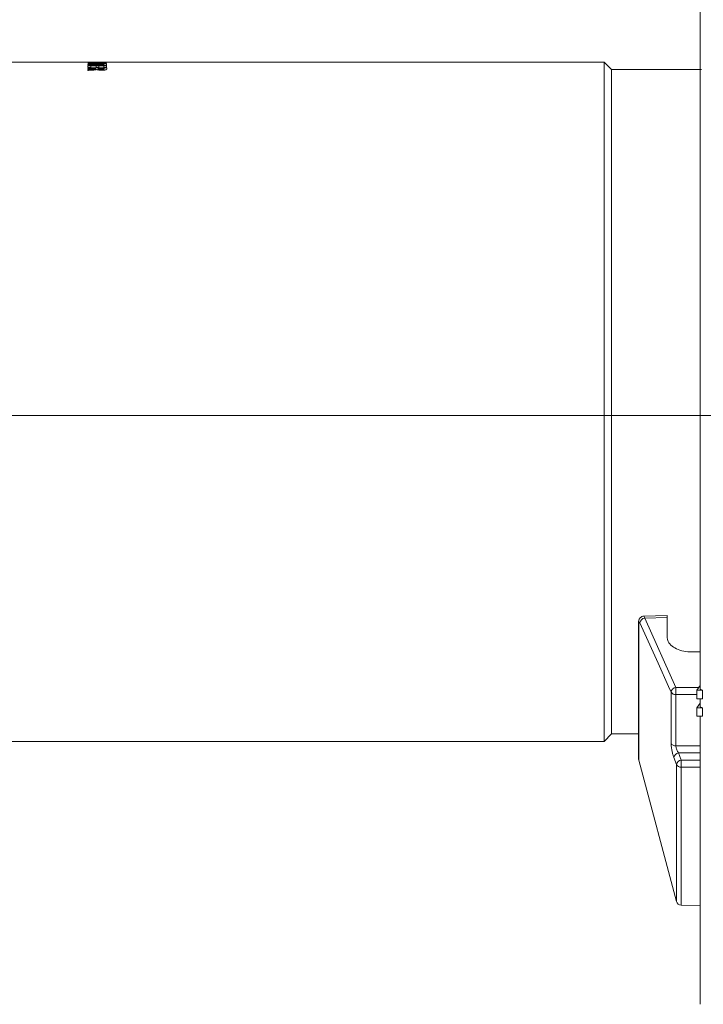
# Model space of a CAD drawing. Header units: millimetres. Extents: x 0 to 1118, y 0 to 864.
# Tile 430 of 512: x 732 to 766, y 390 to 439. Entities that reach past the tile are written whole.
import ezdxf

# ---------------------------------------------------------------- set-up
doc = ezdxf.new("R2010")
doc.units = ezdxf.units.MM
doc.styles.add('SLDTEXTSTYLE0', font='TXT', dxfattribs={"width": 0.605})
doc.dimstyles.new('SLDDIMSTYLE8', dxfattribs={"dimtxt": 3.175, "dimasz": 3.302, "dimexe": 0, "dimexo": 0.0625, "dimgap": 0.79375, "dimtad": 0, "dimtih": 1, "dimtoh": 1, "dimlfac": 4, "dimrnd": 1e-09, "dimzin": 12, "dimdsep": 46, "dimtxsty": 'SLDTEXTSTYLE0', "dimsah": 1, "dimcen": 0.09, "dimadec": 0, "dimazin": 3, "dimtfac": 1, "dimtofl": 0, "dimtmove": 0, "dimatfit": 3, "dimfxl": 1, "dimfrac": 2, "dimtolj": 1, "dimtzin": 12, "dimarcsym": 0})
doc.dimstyles.new('SLDDIMSTYLE9', dxfattribs={"dimtxt": 3.175, "dimasz": 3.302, "dimexe": 0, "dimexo": 0.0625, "dimgap": 0.79375, "dimtad": 0, "dimlfac": 4, "dimrnd": 1e-09, "dimzin": 12, "dimdsep": 46, "dimtxsty": 'SLDTEXTSTYLE0', "dimsah": 1, "dimcen": 0.09, "dimadec": 0, "dimazin": 3, "dimtfac": 1, "dimtofl": 0, "dimtmove": 0, "dimatfit": 3, "dimfxl": 1, "dimfrac": 2, "dimtolj": 1, "dimtzin": 12, "dimarcsym": 0})

# ---------------------------------------------------------------- blocks, each defined once
blk = doc.blocks.new('_D_18')
at = {"color": 7, "linetype": 'Continuous', "lineweight": 0}
for p, q in [((870.233, 419.658), (698.437, 419.658)), ((700.037, 419.658), (700.037, 403.595)), ((700.037, 382.658), (700.037, 398.722)), ((791.922, 382.658), (698.437, 382.658))]:
    blk.add_line(p, q, dxfattribs=at)
for points in [[(700.037, 419.658), (699.529, 416.356), (700.545, 416.356)], [(700.037, 382.658), (700.545, 385.96), (699.529, 385.96)]]:
    blk.add_solid(points, dxfattribs=at)
at = {"color": 7, "linetype": 'Continuous', "lineweight": 0, "insert": (698.463, 402.815), "char_height": 3.175, "attachment_point": 1, "style": 'SLDTEXTSTYLE0'}
blk.add_mtext('D', dxfattribs=at)
blk = doc.blocks.new('_D_19')
at = {"color": 7, "linetype": 'Continuous', "lineweight": 0}
for p, q in [((716.762, 401.364), (716.762, 352.295)), ((796.035, 372.505), (796.035, 352.295)), ((716.762, 353.895), (754.097, 353.895)), ((796.035, 353.895), (757.007, 353.895))]:
    blk.add_line(p, q, dxfattribs=at)
for points in [[(716.762, 353.895), (720.064, 353.387), (720.064, 354.403)], [(796.035, 353.895), (792.733, 354.403), (792.733, 353.387)]]:
    blk.add_solid(points, dxfattribs=at)
at = {"color": 7, "linetype": 'Continuous', "lineweight": 0, "insert": (754.097, 355.552), "char_height": 3.175, "attachment_point": 1, "style": 'SLDTEXTSTYLE0'}
blk.add_mtext('A', dxfattribs=at)

msp = doc.modelspace()

# ---------------------------------------------------------------- linework, layer by layer
at = {"color": 7, "linetype": 'Continuous', "lineweight": 15}
for p, q in [((737.1871, 437.2136), (730.3372, 437.2136)), ((738.4372, 437.2136), (737.1871, 437.2136)), ((761.3872, 437.2136), (738.4372, 437.2136)), ((761.7622, 436.8386), (761.3872, 437.2136)), ((761.3872, 403.4636), (761.3872, 437.2136)), ((766.2246, 436.8386), (761.7622, 436.8386)), ((761.7622, 403.8386), (761.7622, 436.8386)), ((764.525, 409.7193), (763.3691, 409.6915)), ((764.525, 408.6436), (764.525, 409.6187)), ((763.0993, 409.3455), (763.0993, 402.5942)), ((766.1598, 406.2453), (765.9904, 406.0125)), ((766.2814, 406.0125), (765.9904, 406.0125)), ((765.9904, 406.0125), (765.9904, 405.5753)), ((766.1598, 406.0625), (766.2814, 406.0125)), ((766.2814, 406.0125), (766.2803, 405.5753)), ((766.2803, 405.5753), (765.9904, 405.5753)), ((766.1598, 405.5753), (766.1598, 405.1923)), ((766.1598, 405.3751), (765.9904, 405.1423)), ((766.2792, 405.1423), (765.9904, 405.1423)), ((765.9904, 405.1423), (765.9904, 404.7135)), ((766.1598, 405.1923), (766.2792, 405.1423)), ((766.2792, 405.1423), (766.2781, 404.7135)), ((766.2781, 404.7135), (765.9904, 404.7135)), ((761.3872, 403.4636), (761.7622, 403.8386)), ((761.7622, 403.8386), (763.0993, 403.8386)), ((730.3372, 403.4636), (761.3872, 403.4636)), ((763.1078, 402.5295), (764.9859, 395.5206)), ((765.223, 395.3353), (766.1598, 395.319))]:
    msp.add_line(p, q, dxfattribs=at)
at = {"color": 9, "linetype": 'Continuous', "lineweight": 0}
for p, q in [((735.763, 437.2136), (736.689, 437.2136)), ((735.763, 437.2045), (735.763, 437.2136)), ((735.9011, 437.2045), (735.763, 437.2045)), ((735.763, 437.1985), (736.689, 437.1985)), ((735.763, 437.1915), (735.763, 437.1985)), ((736.0941, 437.1915), (735.763, 437.1915)), ((735.763, 437.1524), (735.763, 437.1659)), ((736.6878, 437.1524), (735.763, 437.1524)), ((735.763, 437.1153), (736.5508, 437.1153)), ((735.763, 437.0967), (735.763, 437.1153)), ((736.5508, 437.0967), (735.763, 437.0967)), ((735.763, 437.047), (736.689, 437.047)), ((735.763, 436.9592), (735.763, 437.047)), ((735.9011, 436.9592), (735.763, 436.9592)), ((735.763, 436.9307), (736.6828, 436.9307)), ((735.763, 436.8995), (735.763, 436.9307)), ((736.1452, 436.8995), (735.763, 436.8995)), ((735.763, 436.7985), (735.763, 436.8362)), ((735.9011, 437.2128), (735.9011, 437.2045)), ((736.1701, 437.2128), (735.9011, 437.2128)), ((735.9011, 437.023), (735.9011, 436.9592)), ((736.1701, 437.023), (735.9011, 437.023)), ((735.9774, 437.1637), (735.9774, 437.1634)), ((736.1452, 436.8829), (736.1452, 436.8995)), ((736.1701, 437.2058), (736.1701, 437.2128)), ((736.3073, 437.2058), (736.1701, 437.2058)), ((736.1701, 436.9664), (736.1701, 437.023)), ((736.3073, 436.9664), (736.1701, 436.9664)), ((736.2055, 436.842), (736.2015, 436.842)), ((736.5678, 436.8995), (736.2687, 436.8995)), ((736.5508, 437.2128), (736.3073, 437.2128)), ((736.3073, 437.2128), (736.3073, 437.2058)), ((736.5508, 437.023), (736.3073, 437.023)), ((736.3073, 437.023), (736.3073, 436.9664)), ((736.365, 437.1646), (736.6878, 437.1646)), ((736.5508, 437.2051), (736.5508, 437.2128)), ((736.689, 437.2051), (736.5508, 437.2051)), ((736.5508, 437.1417), (736.689, 437.1417)), ((736.5508, 437.1153), (736.5508, 437.1417)), ((736.5508, 437.0631), (736.5508, 437.0967)), ((736.689, 437.0631), (736.5508, 437.0631)), ((736.5508, 436.9628), (736.5508, 437.023)), ((736.689, 436.9628), (736.5508, 436.9628)), ((736.6878, 437.1646), (736.6878, 437.1524)), ((736.689, 437.2136), (736.689, 437.2051)), ((736.689, 437.1985), (736.689, 437.1895)), ((736.689, 437.1417), (736.689, 437.0631)), ((736.689, 437.047), (736.689, 436.9628)), ((737.1871, 437.2136), (737.1871, 437.2118)), ((737.1871, 437.2118), (738.4372, 437.2118)), ((738.4372, 437.2118), (738.4372, 437.2136)), ((764.525, 409.6187), (763.4106, 409.5917)), ((763.4106, 409.5917), (764.955, 406.1467)), ((763.1078, 409.3054), (763.1078, 402.5295)), ((764.955, 406.1467), (766.0909, 406.1506)), ((764.7179, 403.3782), (764.7179, 405.9077)), ((765.9904, 405.7992), (764.955, 405.7955)), ((764.955, 405.7955), (764.955, 403.2463)), ((764.9859, 402.3159), (764.8519, 402.6757)), ((766.1598, 402.8952), (765.089, 402.8955)), ((765.223, 402.5357), (766.1598, 402.5352)), ((764.9859, 395.5206), (764.9859, 402.3159)), ((766.1598, 402.1809), (765.223, 402.1814)), ((765.223, 402.1814), (765.223, 395.3353))]:
    msp.add_line(p, q, dxfattribs=at)
at = {"color": 9, "linetype": 'Continuous', "lineweight": 0, "flags": 128}
for points in [[(763.0993, 409.3429), (763.0995, 409.3401), (763.1078, 409.3054)], [(764.7179, 405.9077), (764.5885, 406.1964), (764.0709, 407.3508), (763.1734, 409.3526)], [(764.955, 403.2463), (765.4549, 403.2461), (766.1598, 403.2458)], [(765.089, 402.8955), (765.1381, 402.7636), (765.223, 402.5357)]]:
    msp.add_lwpolyline(points, dxfattribs=at)
at = {"color": 9, "linetype": 'Continuous', "lineweight": 0}
for centre, radius, start, end in [((763.4425, 409.3229), 0.2707, 96.7709, 173.70174), ((764.987, 405.8778), 0.2707, 96.77904, 173.65454), ((773.1432, 405.9711), 8.1901, 178.77159, 181.22841), ((764.9319, 406.0531), 0.2587, 214.20002, 275.13667), ((764.938, 403.4947), 0.249, 207.88948, 273.93201), ((765.1186, 402.6257), 0.2714, 96.26585, 169.39223), ((765.2526, 402.2659), 0.2714, 96.26781, 169.38605), ((773.5702, 402.3585), 8.3491, 178.78416, 181.21584), ((765.2068, 402.4291), 0.2482, 207.12372, 273.73941)]:
    msp.add_arc(centre, radius, start, end, dxfattribs=at)
at = {"color": 7, "linetype": 'Continuous', "lineweight": 15}
for centre, start, end in [((763.3493, 402.5942), 180, 195), ((765.2274, 395.5853), 195, 269)]:
    msp.add_arc(centre, 0.25, start, end, dxfattribs=at)
at = {"color": 9, "linetype": 'Continuous', "lineweight": 0}
for centre, major_axis, ratio, start_param, end_param in [((737.8965, 420.3386), (28.3993, 0), 0.5942053, 1.6316621, 1.6459928), ((736.2624, 420.3386), (0, 16.875), 0.0019237, 6.0839682, 6.0899304), ((738.1981, 420.3386), (28.243, 0), 0.5974929, 1.6242544, 1.638418), ((736.2279, 420.3386), (0, 16.875), 0.3027256, 6.2321617, 6.2323952)]:
    msp.add_ellipse(centre, major_axis=major_axis, ratio=ratio, start_param=start_param, end_param=end_param, dxfattribs=at)
at = {"color": 7, "linetype": 'Continuous', "lineweight": 15}
msp.add_ellipse((1551.7489, 431.4036), major_axis=(1586.9469, 22.1336), ratio=0.0090891, start_param=4.1941038, end_param=4.19439, dxfattribs=at)
for points, knots in [([(766.1598, 450.4073), (766.1598, 450.3726), (766.1598, 450.3032), (766.1598, 449.8492), (766.1598, 449.1434), (766.1598, 448.1601), (766.1598, 446.9085), (766.1598, 445.3925), (766.1598, 443.6359), (766.1598, 441.6556), (766.1598, 439.4707), (766.1598, 437.1022), (766.1598, 434.5729), (766.1598, 431.9073), (766.1598, 429.1309), (766.1598, 426.2704), (766.1598, 423.3536), (766.1598, 420.4083), (766.1598, 417.4632), (766.1598, 414.5457), (766.1598, 411.6875), (766.1598, 408.8301), (766.1598, 407.008), (766.1598, 406.0625)], [0, 0, 0, 0, 0.0466231, 0.0932463, 0.1398694, 0.1864926, 0.2341258, 0.2817589, 0.3293921, 0.3770253, 0.4246585, 0.4722917, 0.5199248, 0.567558, 0.6151912, 0.6628244, 0.7104576, 0.7580907, 0.8057239, 0.8533571, 0.9009903, 0.9486235, 1, 1, 1, 1]), ([(763.3693, 409.687), (763.3495, 409.6869), (763.2976, 409.6866), (763.226, 409.6494), (763.1669, 409.5936), (763.1295, 409.5309), (763.1077, 409.4597), (763.0987, 409.4014), (763.1008, 409.3567), (763.1014, 409.3428)], [0, 0, 0, 0, 0.1126457, 0.2944988, 0.4425105, 0.5814425, 0.7271048, 0.9151628, 1, 1, 1, 1]), ([(764.525, 409.6187), (764.525, 409.649), (764.525, 409.7071), (764.525, 409.7138), (764.525, 409.717)], [0, 0, 0, 0, 0.5223221, 1, 1, 1, 1]), ([(765.7641, 407.9093), (765.6237, 407.9164), (765.3429, 407.9305), (764.9702, 408.0569), (764.6902, 408.2452), (764.5451, 408.4532), (764.5306, 408.5905), (764.525, 408.6436)], [0, 0, 0, 0, 0.2159166, 0.4318322, 0.6477245, 0.8635867, 1, 1, 1, 1]), ([(766.1598, 404.7135), (766.1598, 404.0663), (766.1598, 402.7551), (766.1598, 400.9148), (766.1598, 399.0314), (766.1598, 397.1808), (766.1598, 395.4241), (766.1598, 393.9081), (766.1598, 392.6476), (766.1598, 391.653), (766.1598, 390.9409), (766.1598, 390.4918), (766.1598, 390.4362), (766.1598, 390.4083)], [0, 0, 0, 0, 0.0754137, 0.1527923, 0.2301708, 0.3263995, 0.4226281, 0.5188568, 0.6150854, 0.7113141, 0.8075427, 0.9037714, 1, 1, 1, 1])]:
    msp.add_open_spline(points, degree=3, knots=knots, dxfattribs=at)
at = {"color": 9, "linetype": 'Continuous', "lineweight": 0}
for points, knots in [([(735.763, 436.8362), (735.7807, 436.8376), (735.8163, 436.8405), (735.8899, 436.8446), (735.9454, 436.8473), (735.9823, 436.8491)], [0, 0, 0, 0, 0.2506015, 0.5005573, 1, 1, 1, 1]), ([(736.0225, 436.8146), (735.9789, 436.8122), (735.9135, 436.8086), (735.826, 436.8039), (735.784, 436.8003), (735.763, 436.7985)], [0, 0, 0, 0, 0.4991738, 0.7490139, 1, 1, 1, 1]), ([(736.2897, 437.1751), (736.2645, 437.1741), (736.214, 437.172), (736.1366, 437.1691), (736.058, 437.1663), (736.0043, 437.1645), (735.9774, 437.1637)], [0, 0, 0, 0, 0.249958, 0.4999642, 0.7497667, 1, 1, 1, 1]), ([(735.9774, 437.1634), (736.0096, 437.1636), (736.0741, 437.164), (736.2033, 437.1645), (736.3003, 437.1645), (736.365, 437.1646)], [0, 0, 0, 0, 0.2500494, 0.5001442, 1, 1, 1, 1]), ([(735.9823, 436.8491), (736.0105, 436.8506), (736.0532, 436.8527), (736.104, 436.8591), (736.1325, 436.867), (736.1435, 436.8754), (736.1447, 436.8808), (736.1452, 436.8829)], [0, 0, 0, 0, 0.3347062, 0.5073273, 0.6817875, 0.8798537, 1, 1, 1, 1]), ([(736.2015, 436.842), (736.1892, 436.8373), (736.1641, 436.8279), (736.0956, 436.8194), (736.0467, 436.8162), (736.0225, 436.8146)], [0, 0, 0, 0, 0.3266658, 0.6661201, 1, 1, 1, 1]), ([(736.4873, 437.1919), (736.4545, 437.1918), (736.389, 437.1916), (736.2579, 437.1915), (736.1596, 437.1915), (736.0941, 437.1915)], [0, 0, 0, 0, 0.25004084, 0.50008105, 1, 1, 1, 1]), ([(736.169, 437.1824), (736.195, 437.1833), (736.2471, 437.1851), (736.3263, 437.1875), (736.4064, 437.1897), (736.4611, 437.191), (736.4884, 437.1917)], [0, 0, 0, 0, 0.2499893, 0.5000157, 0.7498754, 1, 1, 1, 1]), ([(736.4416, 436.8062), (736.4065, 436.807), (736.3442, 436.8085), (736.2705, 436.8199), (736.2268, 436.8312), (736.211, 436.8392), (736.2055, 436.842)], [0, 0, 0, 0, 0.3384083, 0.6000043, 0.8600496, 1, 1, 1, 1]), ([(736.2688, 436.8799), (736.2706, 436.8746), (736.2735, 436.8657), (736.3011, 436.8541), (736.3381, 436.8465), (736.3824, 436.8426), (736.4115, 436.8422), (736.4247, 436.842)], [0, 0, 0, 0, 0.2908364, 0.4850652, 0.6802914, 0.8550814, 1, 1, 1, 1]), ([(736.4247, 436.842), (736.4439, 436.8423), (736.477, 436.8428), (736.5195, 436.8474), (736.5507, 436.8547), (736.5731, 436.8656), (736.5751, 436.8742), (736.5762, 436.879)], [0, 0, 0, 0, 0.2132541, 0.3669454, 0.5210833, 0.7307667, 1, 1, 1, 1]), ([(736.629, 436.8234), (736.6107, 436.8196), (736.5739, 436.8119), (736.5053, 436.807), (736.4608, 436.8064), (736.4416, 436.8062)], [0, 0, 0, 0, 0.3616948, 0.7247565, 1, 1, 1, 1]), ([(736.5762, 436.879), (736.5759, 436.8825), (736.5753, 436.8877), (736.573, 436.8945), (736.5695, 436.8978), (736.5678, 436.8995)], [0, 0, 0, 0, 0.4981611, 0.7482013, 1, 1, 1, 1]), ([(736.7017, 436.8823), (736.7001, 436.8727), (736.6978, 436.8581), (736.6731, 436.8375), (736.644, 436.8282), (736.629, 436.8234)], [0, 0, 0, 0, 0.4785663, 0.7318809, 1, 1, 1, 1]), ([(736.6828, 436.9307), (736.6884, 436.9229), (736.6968, 436.9112), (736.701, 436.8949), (736.7015, 436.8865), (736.7017, 436.8823)], [0, 0, 0, 0, 0.4982265, 0.7489515, 1, 1, 1, 1]), ([(763.1734, 409.3526), (763.1658, 409.3674), (763.1504, 409.3971), (763.1301, 409.4062), (763.1153, 409.3866), (763.1086, 409.3478), (763.108, 409.3159), (763.1078, 409.3054)], [0, 0, 0, 0, 0.2262625, 0.4527964, 0.6766873, 0.8943357, 1, 1, 1, 1]), ([(763.3693, 409.6875), (763.3749, 409.6852), (763.387, 409.6804), (763.4023, 409.6227), (763.4106, 409.5917)], [0, 0, 0, 0, 0.46211812, 1, 1, 1, 1]), ([(764.7179, 403.3782), (764.7183, 403.3571), (764.7195, 403.2943), (764.7334, 403.1613), (764.7637, 402.9875), (764.8051, 402.8132), (764.8363, 402.7215), (764.8519, 402.6757)], [0, 0, 0, 0, 0.1086522, 0.3225824, 0.5452281, 0.7727612, 1, 1, 1, 1]), ([(765.089, 402.8955), (765.073, 402.9183), (765.0415, 402.9633), (764.9997, 403.0497), (764.9693, 403.1367), (764.9557, 403.2042), (764.9552, 403.2358), (764.955, 403.2463)], [0, 0, 0, 0, 0.2384493, 0.4717106, 0.6919277, 0.8969211, 1, 1, 1, 1])]:
    msp.add_open_spline(points, degree=3, knots=knots, dxfattribs=at)

# ---------------------------------------------------------------- dimensions: what is measured, and where the dimension line sits
at = {"color": 7, "linetype": 'Continuous', "lineweight": 0}
dim = msp.add_linear_dim(base=(700.0372, 419.6583), p1=(793.5223, 382.6583), p2=(871.8326, 419.6583), angle=90, text='D', dimstyle='SLDDIMSTYLE8', dxfattribs=at)
dim.commit()
dim.dimension.update_dxf_attribs({"geometry": '_D_18', "text_midpoint": (700.0372, 401.1583), "dimtype": 160})
dim = msp.add_linear_dim(base=(716.7622, 353.8952), p1=(796.0348, 374.1052), p2=(716.7622, 402.9636), text='A', dimstyle='SLDDIMSTYLE9', dxfattribs=at)
dim.commit()
dim.dimension.update_dxf_attribs({"geometry": '_D_19', "text_midpoint": (755.5521, 353.8952), "dimtype": 160})

doc.saveas('drawing.dxf')
